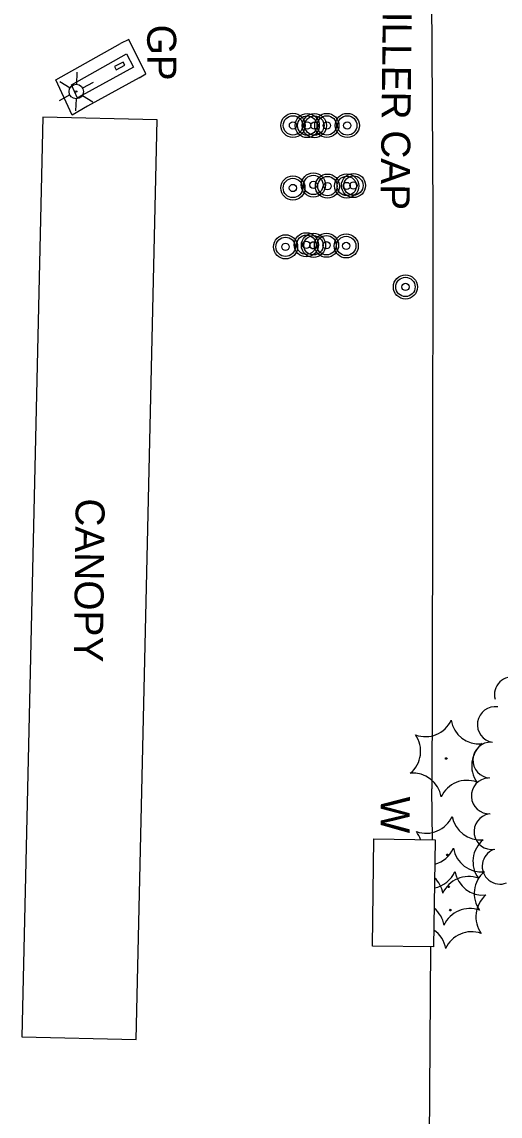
# Model space of a CAD drawing. Extents: x 589250 to 1188077, y 162953 to 363065.
# Drawn here: x 593674 to 593772.9, y 186046 to 186272.4 of the extents above; entities that cross this region are included whole.
import ezdxf

# ---------------------------------------------------------------- set-up
doc = ezdxf.new("R2010")
doc.units = 0
for name, color, linetype in [('E_BLD', 7, 'Continuous'), ('E_BLD_HvyDash', 7, 'Continuous'), ('E_BLD_Text', 7, 'Continuous'), ('E_BLD_Vacuum', 7, 'Continuous'), ('E_DWY', 7, 'Continuous'), ('E_LAND_TreeLine_P', 7, 'Continuous'), ('E_LAND_Vegetation', 7, 'Continuous'), ('E_LTG', 7, 'Continuous'), ('E_MISCPROP', 7, 'Continuous'), ('E_MISCPROP_Text', 7, 'Continuous'), ('E_WAL', 7, 'Continuous'), ('E_WAL_Text', 7, 'Continuous')]:
    doc.layers.add(name, color=color, linetype=linetype)

msp = doc.modelspace()

# ---------------------------------------------------------------- linework, layer by layer
at = {"layer": 'E_BLD'}
for p, q in [((593746.52, 186081.21), (593746.83, 186103.39)), ((593746.83, 186103.39), (593759.49, 186103.21)), ((593759.49, 186103.21), (593759.18, 186081.04)), ((593759.18, 186081.04), (593746.52, 186081.21))]:
    msp.add_line(p, q, dxfattribs=at)
at = {"layer": 'E_BLD_HvyDash'}
for p, q in [((593678.33, 186252.65), (593674.01, 186062.45)), ((593701.99, 186252.11), (593678.33, 186252.65)), ((593697.67, 186061.91), (593701.99, 186252.11)), ((593674.01, 186062.45), (593697.67, 186061.91))]:
    msp.add_line(p, q, dxfattribs=at)
at = {"layer": 'E_BLD_Vacuum'}
for p, q in [((593694.94, 186264.08), (593693.17, 186263.13)), ((593693.53, 186262.47), (593695.29, 186263.42)), ((593695.29, 186263.42), (593694.94, 186264.08)), ((593693.17, 186263.13), (593693.53, 186262.47))]:
    msp.add_line(p, q, dxfattribs=at)
at = {"layer": 'E_DWY'}
for p, q in [((593758.71, 186277.58), (593758.99, 186233.19)), ((593681.03, 186260.42), (593694.44, 186267.93)), ((593696.12, 186268.72), (593694.44, 186267.93)), ((593699.62, 186261.61), (593696.12, 186268.72)), ((593684.26, 186259.36), (593695.66, 186265.75)), ((593695.66, 186265.75), (593697.09, 186263)), ((593697.09, 186263), (593686.39, 186257.12)), ((593697.09, 186263), (593697.09, 186263)), ((593698.29, 186260.81), (593699.62, 186261.61)), ((593684.38, 186253.09), (593681.03, 186260.42)), ((593685.52, 186256.62), (593684.26, 186259.36)), ((593698.29, 186260.81), (593687.61, 186254.93)), ((593686.39, 186257.12), (593685.52, 186256.62)), ((593687.61, 186254.93), (593684.38, 186253.09)), ((593758.99, 186233.19), (593758.98, 186173.88)), ((593758.98, 186173.88), (593758.89, 186133.64)), ((593758.89, 186133.64), (593758.82, 186113.71)), ((593758.5, 186081.05), (593758.2, 186032.26))]:
    msp.add_line(p, q, dxfattribs=at)
at = {"layer": 'E_LAND_TreeLine_P'}
for centre, start, end in [((593775.46, 186133.22), 14.9762, 194.9762), ((593771.93, 186127.02), 81.405, 261.405), ((593771, 186119.68), 87.248, 267.248), ((593770.69, 186112.28), 93.0397, 273.0397), ((593771.23, 186104.9), 99.0103, 279.0103), ((593772.92, 186097.72), 111.3954, 291.3954)]:
    msp.add_arc(centre, 3.7, start, end, dxfattribs=at)
at = {"layer": 'E_LAND_Vegetation'}
for centre in [(593761.78, 186120.01), (593762.03, 186100.07), (593762.29, 186093.46), (593762.62, 186088.65)]:
    msp.add_circle(centre, 0.167, dxfattribs=at)
for centre, radius, start, end in [((593757.47, 186130.43), 5.9, 249.5578, 335.3228), ((593768.6, 186128.91), 5.9, 189.5532, 275.3181), ((593750.6, 186121.5), 5.9, 309.5579, 35.3228), ((593772.95, 186118.53), 5.9, 129.5578, 215.3228), ((593754.9, 186111.07), 5.91, 9.5976, 95.2737), ((593766.08, 186109.59), 5.9, 69.5579, 155.3228), ((593757.63, 186110.45), 5.9, 250.1041, 335.8691), ((593768.83, 186109.08), 5.91, 190.1439, 275.82), ((593750.84, 186101.44), 5.9, 17.9116, 35.8691), ((593773.22, 186098.69), 5.9, 130.1041, 215.8691), ((593757.89, 186103.84), 5.9, 285.0146, 335.8691), ((593769.08, 186102.47), 5.91, 190.1439, 275.82), ((593758.21, 186099.03), 5.9, 281.098, 335.8691), ((593769.41, 186097.66), 5.91, 190.1439, 275.82), ((593773.48, 186092.08), 5.9, 130.1041, 215.8691), ((593755.29, 186091.1), 5.9, 10.0995, 46.1647), ((593766.43, 186089.69), 5.9, 70.1041, 155.8691), ((593773.81, 186087.27), 5.9, 130.1041, 215.8691), ((593755.55, 186084.49), 5.9, 10.0995, 50.6438), ((593766.69, 186083.08), 5.9, 70.1041, 155.8691), ((593755.88, 186079.68), 5.9, 10.0995, 55.3574), ((593767.02, 186078.27), 5.9, 70.1041, 155.8691)]:
    msp.add_arc(centre, radius, start, end, dxfattribs=at)
at = {"layer": 'E_LTG'}
for p, q in [((593685.39, 186261.97), (593685.31, 186259.47)), ((593681.86, 186260.08), (593683.99, 186258.76)), ((593688.79, 186259.86), (593686.58, 186258.68)), ((593683.94, 186257.26), (593681.73, 186256.08)), ((593685.21, 186256.47), (593685.13, 186253.97)), ((593686.53, 186257.18), (593688.66, 186255.86))]:
    msp.add_line(p, q, dxfattribs=at)
for radius in [1.5, 0.125]:
    msp.add_circle((593685.26, 186257.97), radius, dxfattribs=at)
at = {"layer": 'E_MISCPROP'}
for centre, radius in [((593730.09, 186250.97), 2.5), ((593730.09, 186250.97), 2), ((593733.03, 186250.94), 2.5), ((593733.03, 186250.94), 2), ((593734.52, 186250.93), 2.5), ((593734.52, 186250.93), 2), ((593737.09, 186250.96), 2.5), ((593737.09, 186250.96), 2), ((593741.32, 186250.96), 2.5), ((593741.32, 186250.96), 2), ((593730.09, 186250.97), 0.75), ((593733.03, 186250.94), 0.75), ((593734.52, 186250.93), 0.75), ((593737.09, 186250.96), 0.75), ((593741.32, 186250.96), 0.75), ((593734.31, 186238.65), 2.5), ((593734.31, 186238.65), 2), ((593737.22, 186238.41), 2.5), ((593741.2, 186238.44), 2.5), ((593742.6, 186238.53), 2.5), ((593730.07, 186238.02), 2.5), ((593730.07, 186238.02), 2), ((593730.07, 186238.02), 0.75), ((593734.31, 186238.65), 0.75), ((593737.22, 186238.41), 2), ((593737.22, 186238.41), 0.75), ((593741.2, 186238.44), 2), ((593741.2, 186238.44), 0.75), ((593742.6, 186238.53), 2), ((593742.6, 186238.53), 0.75), ((593728.55, 186225.85), 2.5), ((593728.55, 186225.85), 2), ((593732.85, 186226.27), 2.5), ((593732.85, 186226.27), 2), ((593734.33, 186226.16), 2.5), ((593732.85, 186226.27), 0.75), ((593734.33, 186226.16), 2), ((593737.02, 186226.18), 2.5), ((593737.02, 186226.18), 2), ((593741.1, 186226.04), 2.5), ((593741.1, 186226.04), 2), ((593728.55, 186225.85), 0.75), ((593734.33, 186226.16), 0.75), ((593737.02, 186226.18), 0.75), ((593741.1, 186226.04), 0.75), ((593753.35, 186217.55), 2.5), ((593753.35, 186217.55), 2), ((593753.35, 186217.55), 0.75)]:
    msp.add_circle(centre, radius, dxfattribs=at)
at = {"layer": 'E_WAL'}
msp.add_line((593758.93, 186103.22), (593758.82, 186113.71), dxfattribs=at)

# ---------------------------------------------------------------- texts
at = {"layer": 'E_BLD_Text'}
msp.add_text('CANOPY', height=6, rotation=269.3465, dxfattribs=at).set_placement((593685.15, 186173.84))
at = {"layer": 'E_MISCPROP_Text'}
for s, rotation, p in [('FILLER CAP', 269.3465, (593748.72, 186279.41)), ('GP', 270.2569, (593699.92, 186271.81))]:
    msp.add_text(s, height=6, rotation=rotation, dxfattribs=at).set_placement(p)
at = {"layer": 'E_WAL_Text'}
msp.add_text('W', height=6, rotation=269.3465, dxfattribs=at).set_placement((593748.28, 186112.19))

doc.saveas('drawing.dxf')
